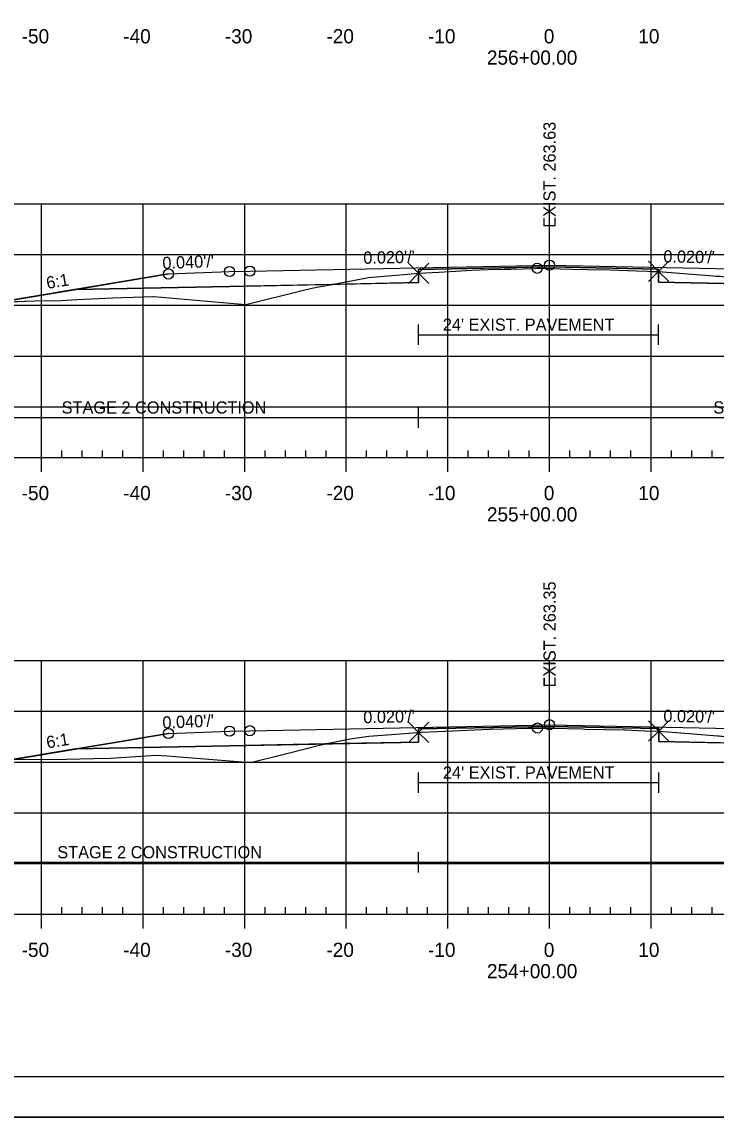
# Model space of a CAD drawing. Extents: x 1365647 to 1367999, y 387113 to 400173.
# Drawn here: x 1365842.2 to 1365910.5, y 393986.2 to 394094.1 of the extents above; entities that cross this region are included whole.
import ezdxf

# ---------------------------------------------------------------- set-up
doc = ezdxf.new("R2010")
doc.units = 0
for name, color, linetype in [('R_Alt Surface', 7, 'Continuous'), ('R_Axis', 7, 'Continuous'), ('R_Axis Annot', 7, 'Continuous'), ('R_Border', 7, 'Continuous'), ('R_Contours', 7, 'Continuous'), ('R_Exist Surface', 7, 'Continuous'), ('R_Fin Surface', 7, 'Continuous'), ('R_Fin Surface Annot', 7, 'Continuous'), ('R_Grid', 7, 'Continuous'), ('R_No Plot', 7, 'Continuous'), ('R_Proposed Const Limits', 7, 'Continuous'), ('R_Water', 7, 'Continuous'), ('R_Xsect Elev', 7, 'Continuous')]:
    doc.layers.add(name, color=color, linetype=linetype)

msp = doc.modelspace()

# ---------------------------------------------------------------- linework, layer by layer
at = {"layer": 'R_Alt Surface'}
for points in [[(1365847.47, 394067.75), (1365862.59, 394068.05), (1365881.2, 394068.42), (1365881.2, 394069.71), (1365894.09, 394069.97), (1365904.83, 394069.76), (1365904.83, 394068.47), (1365925.59, 394068.05), (1365940.72, 394067.75)], [(1365847.47, 394022.48), (1365862.59, 394022.79), (1365881.21, 394023.16), (1365881.21, 394024.45), (1365894.09, 394024.7), (1365904.84, 394024.49), (1365904.84, 394023.2), (1365925.59, 394022.79), (1365940.72, 394022.48)]]:
    msp.add_lwpolyline(points, dxfattribs=at)
at = {"layer": 'R_Axis'}
for p, q in [((1365846.09, 394051.19), (1365846.09, 394051.89)), ((1365848.09, 394051.19), (1365848.09, 394051.89)), ((1365850.09, 394051.19), (1365850.09, 394051.89)), ((1365852.09, 394051.19), (1365852.09, 394051.89)), ((1365856.09, 394051.19), (1365856.09, 394051.89)), ((1365858.09, 394051.19), (1365858.09, 394051.89)), ((1365860.09, 394051.19), (1365860.09, 394051.89)), ((1365862.09, 394051.19), (1365862.09, 394051.89)), ((1365866.09, 394051.19), (1365866.09, 394051.89)), ((1365868.09, 394051.19), (1365868.09, 394051.89)), ((1365870.09, 394051.19), (1365870.09, 394051.89)), ((1365872.09, 394051.19), (1365872.09, 394051.89)), ((1365876.09, 394051.19), (1365876.09, 394051.89)), ((1365878.09, 394051.19), (1365878.09, 394051.89)), ((1365880.09, 394051.19), (1365880.09, 394051.89)), ((1365882.09, 394051.19), (1365882.09, 394051.89)), ((1365886.09, 394051.19), (1365886.09, 394051.89)), ((1365888.09, 394051.19), (1365888.09, 394051.89)), ((1365890.09, 394051.19), (1365890.09, 394051.89)), ((1365892.09, 394051.19), (1365892.09, 394051.89)), ((1365896.09, 394051.19), (1365896.09, 394051.89)), ((1365898.09, 394051.19), (1365898.09, 394051.89)), ((1365900.09, 394051.19), (1365900.09, 394051.89)), ((1365902.09, 394051.19), (1365902.09, 394051.89)), ((1365906.09, 394051.19), (1365906.09, 394051.89)), ((1365908.09, 394051.19), (1365908.09, 394051.89)), ((1365910.09, 394051.19), (1365910.09, 394051.89)), ((1365749.09, 394051.19), (1366039.09, 394051.19)), ((1365844.09, 394049.79), (1365844.09, 394051.19)), ((1365854.09, 394049.79), (1365854.09, 394051.19)), ((1365864.09, 394049.79), (1365864.09, 394051.19)), ((1365874.09, 394049.79), (1365874.09, 394051.19)), ((1365884.09, 394049.79), (1365884.09, 394051.19)), ((1365894.09, 394049.79), (1365894.09, 394051.19)), ((1365904.09, 394049.79), (1365904.09, 394051.19)), ((1365749.09, 394006.19), (1366039.09, 394006.19)), ((1365844.09, 394004.79), (1365844.09, 394006.19)), ((1365846.09, 394006.19), (1365846.09, 394006.89)), ((1365848.09, 394006.19), (1365848.09, 394006.89)), ((1365850.09, 394006.19), (1365850.09, 394006.89)), ((1365852.09, 394006.19), (1365852.09, 394006.89)), ((1365854.09, 394004.79), (1365854.09, 394006.19)), ((1365856.09, 394006.19), (1365856.09, 394006.89)), ((1365858.09, 394006.19), (1365858.09, 394006.89)), ((1365860.09, 394006.19), (1365860.09, 394006.89)), ((1365862.09, 394006.19), (1365862.09, 394006.89)), ((1365864.09, 394004.79), (1365864.09, 394006.19)), ((1365866.09, 394006.19), (1365866.09, 394006.89)), ((1365868.09, 394006.19), (1365868.09, 394006.89)), ((1365870.09, 394006.19), (1365870.09, 394006.89)), ((1365872.09, 394006.19), (1365872.09, 394006.89)), ((1365874.09, 394004.79), (1365874.09, 394006.19)), ((1365876.09, 394006.19), (1365876.09, 394006.89)), ((1365878.09, 394006.19), (1365878.09, 394006.89)), ((1365880.09, 394006.19), (1365880.09, 394006.89)), ((1365882.09, 394006.19), (1365882.09, 394006.89)), ((1365884.09, 394004.79), (1365884.09, 394006.19)), ((1365886.09, 394006.19), (1365886.09, 394006.89)), ((1365888.09, 394006.19), (1365888.09, 394006.89)), ((1365890.09, 394006.19), (1365890.09, 394006.89)), ((1365892.09, 394006.19), (1365892.09, 394006.89)), ((1365894.09, 394004.79), (1365894.09, 394006.19)), ((1365896.09, 394006.19), (1365896.09, 394006.89)), ((1365898.09, 394006.19), (1365898.09, 394006.89)), ((1365900.09, 394006.19), (1365900.09, 394006.89)), ((1365902.09, 394006.19), (1365902.09, 394006.89)), ((1365904.09, 394004.79), (1365904.09, 394006.19)), ((1365906.09, 394006.19), (1365906.09, 394006.89)), ((1365908.09, 394006.19), (1365908.09, 394006.89)), ((1365910.09, 394006.19), (1365910.09, 394006.89))]:
    msp.add_line(p, q, dxfattribs=at)
at = {"layer": 'R_Border'}
msp.add_line((1366052.27, 393990.19), (1365736.09, 393990.19), dxfattribs=at)
at = {"layer": 'R_Contours'}
for points in [[(1365881.2, 394069.34), (1365881.27, 394069.34), (1365883.2, 394069.45), (1365884.28, 394069.52), (1365886.49, 394069.66), (1365888.1, 394069.72), (1365889.62, 394069.73), (1365890.29, 394069.75), (1365892.64, 394069.82), (1365892.89, 394069.83), (1365893.03, 394069.83), (1365893.16, 394069.83), (1365894.54, 394069.8), (1365895.15, 394069.78), (1365896.26, 394069.75), (1365897.8, 394069.72), (1365900.02, 394069.67), (1365902.65, 394069.57), (1365903.69, 394069.54), (1365904.04, 394069.53), (1365904.83, 394069.53), (1365904.83, 394069.76), (1365894.09, 394069.97), (1365881.2, 394069.71)], [(1365872.7, 394068.25), (1365876.26, 394068.91), (1365878.99, 394069.14), (1365881.2, 394069.34), (1365881.2, 394068.42)], [(1365904.83, 394069.53), (1365910.23, 394069.1), (1365910.49, 394069.07), (1365910.69, 394069.06), (1365910.8, 394069.06), (1365910.89, 394069.04), (1365911.7, 394068.94), (1365915.28, 394068.49), (1365916.03, 394068.24), (1365904.83, 394068.47)], [(1365840.05, 394066.51), (1365843.38, 394066.61), (1365846.02, 394066.66), (1365847.59, 394066.75), (1365851.09, 394066.92), (1365855.09, 394067.06), (1365855.1, 394067.06), (1365855.14, 394067.05), (1365864.2, 394066.28), (1365870, 394067.7), (1365871.14, 394067.96), (1365871.96, 394068.12), (1365872.7, 394068.25), (1365862.59, 394068.05), (1365847.47, 394067.75)], [(1365881.21, 394024.11), (1365881.5, 394024.13), (1365881.59, 394024.14), (1365888.22, 394024.43), (1365888.29, 394024.43), (1365891.99, 394024.54), (1365892.13, 394024.54), (1365892.9, 394024.54), (1365892.91, 394024.54), (1365894.28, 394024.54), (1365897.4, 394024.45), (1365897.59, 394024.44), (1365901.49, 394024.35), (1365901.55, 394024.35), (1365903.5, 394024.26), (1365903.53, 394024.26), (1365904.83, 394024.24), (1365904.84, 394024.24), (1365904.84, 394024.49), (1365894.09, 394024.7), (1365881.21, 394024.45)], [(1365871.99, 394022.97), (1365872.99, 394023.18), (1365874.46, 394023.49), (1365876.31, 394023.74), (1365878.53, 394023.91), (1365881.07, 394024.1), (1365881.21, 394024.11), (1365881.21, 394023.16)], [(1365904.84, 394024.24), (1365906.62, 394024.09), (1365910.64, 394023.77), (1365910.8, 394023.76), (1365910.98, 394023.74), (1365911.09, 394023.73), (1365911.56, 394023.66), (1365914.4, 394023.3), (1365915.49, 394022.99), (1365904.84, 394023.2)], [(1365841.19, 394021.44), (1365846.52, 394021.47), (1365849.23, 394021.55), (1365850.9, 394021.56), (1365854.36, 394021.81), (1365855.43, 394021.86), (1365856.44, 394021.79), (1365864.66, 394021.15), (1365868.35, 394022.06), (1365871.58, 394022.89), (1365871.99, 394022.97), (1365862.59, 394022.79), (1365847.47, 394022.48)]]:
    msp.add_lwpolyline(points, close=True, dxfattribs=at)
at = {"layer": 'R_Exist Surface'}
for points in [[(1365838.67, 394066.47), (1365843.38, 394066.61), (1365846.02, 394066.66), (1365847.59, 394066.75), (1365851.09, 394066.92), (1365855.09, 394067.06), (1365855.1, 394067.06), (1365855.14, 394067.05), (1365864.2, 394066.28), (1365870, 394067.7), (1365871.14, 394067.96), (1365871.96, 394068.12), (1365876.26, 394068.91), (1365878.99, 394069.14), (1365881.2, 394069.34), (1365881.27, 394069.34), (1365883.2, 394069.45), (1365884.28, 394069.52), (1365886.49, 394069.66), (1365888.1, 394069.72), (1365889.62, 394069.73), (1365890.29, 394069.75), (1365892.64, 394069.82), (1365892.89, 394069.83), (1365893.03, 394069.83), (1365893.16, 394069.83), (1365894.54, 394069.8), (1365895.15, 394069.78), (1365896.26, 394069.75), (1365897.8, 394069.72), (1365900.02, 394069.67), (1365902.65, 394069.57), (1365903.69, 394069.54), (1365904.04, 394069.53), (1365904.83, 394069.53), (1365910.23, 394069.1), (1365910.49, 394069.07)], [(1365839.05, 394021.43), (1365846.52, 394021.47), (1365849.23, 394021.55), (1365850.9, 394021.56), (1365854.36, 394021.81), (1365855.43, 394021.86), (1365856.44, 394021.79), (1365864.66, 394021.15), (1365868.35, 394022.06), (1365871.58, 394022.89), (1365872.99, 394023.18), (1365874.46, 394023.49), (1365876.31, 394023.74), (1365878.53, 394023.91), (1365881.07, 394024.1), (1365881.21, 394024.11), (1365881.5, 394024.13), (1365881.59, 394024.14), (1365888.22, 394024.43), (1365888.29, 394024.43), (1365891.99, 394024.54), (1365892.13, 394024.54), (1365892.9, 394024.54), (1365892.91, 394024.54), (1365894.28, 394024.54), (1365897.4, 394024.45), (1365897.59, 394024.44), (1365901.49, 394024.35), (1365901.55, 394024.35), (1365903.5, 394024.26), (1365903.53, 394024.26), (1365904.83, 394024.24), (1365904.84, 394024.24), (1365906.62, 394024.09), (1365910.64, 394023.77)]]:
    msp.add_lwpolyline(points, dxfattribs=at)
at = {"layer": 'R_Fin Surface'}
for points in [[(1365832.69, 394066.24), (1365834.59, 394065.6), (1365852.3, 394068.55), (1365856.59, 394069.27), (1365862.59, 394069.51), (1365864.59, 394069.55), (1365894.09, 394070.14), (1365923.59, 394069.55), (1365925.59, 394069.51), (1365931.59, 394069.27), (1365935.89, 394068.55), (1365953.59, 394065.6), (1365959.73, 394067.65)], [(1365832.69, 394066.24), (1365834.59, 394065.6), (1365847.47, 394067.75), (1365856.59, 394069.27), (1365862.59, 394069.51), (1365864.59, 394069.55), (1365894.09, 394070.14), (1365923.59, 394069.55), (1365925.59, 394069.51), (1365931.59, 394069.27), (1365940.72, 394067.75), (1365953.59, 394065.6), (1365959.73, 394067.65)], [(1365856.59, 394069.27), (1365862.59, 394069.51), (1365864.59, 394069.55), (1365894.09, 394070.14), (1365923.59, 394069.55), (1365925.59, 394069.51), (1365931.59, 394069.27)], [(1365831.53, 394021.36), (1365834.59, 394020.34), (1365852.3, 394023.29), (1365856.59, 394024), (1365862.59, 394024.24), (1365864.59, 394024.28), (1365894.09, 394024.87), (1365923.59, 394024.28), (1365925.59, 394024.24), (1365931.59, 394024), (1365935.89, 394023.29), (1365953.59, 394020.34), (1365960.5, 394022.64)], [(1365831.53, 394021.36), (1365834.59, 394020.34), (1365847.47, 394022.48), (1365856.59, 394024), (1365862.59, 394024.24), (1365864.59, 394024.28), (1365894.09, 394024.87), (1365923.59, 394024.28), (1365925.59, 394024.24), (1365931.59, 394024), (1365940.72, 394022.48), (1365953.59, 394020.34), (1365960.5, 394022.64)], [(1365856.59, 394024), (1365862.59, 394024.24), (1365864.59, 394024.28), (1365894.09, 394024.87), (1365923.59, 394024.28), (1365925.59, 394024.24), (1365931.59, 394024)]]:
    msp.add_lwpolyline(points, dxfattribs=at)
at = {"layer": 'R_Grid'}
for p, q in [((1365749.09, 394076.19), (1366039.09, 394076.19)), ((1365844.09, 394051.19), (1365844.09, 394076.19)), ((1365854.09, 394051.19), (1365854.09, 394076.19)), ((1365864.09, 394051.19), (1365864.09, 394076.19)), ((1365874.09, 394051.19), (1365874.09, 394076.19)), ((1365884.09, 394051.19), (1365884.09, 394076.19)), ((1365894.09, 394051.19), (1365894.09, 394076.19)), ((1365904.09, 394051.19), (1365904.09, 394076.19)), ((1365749.09, 394071.19), (1366039.09, 394071.19)), ((1365749.09, 394066.19), (1366039.09, 394066.19)), ((1365749.09, 394061.19), (1366039.09, 394061.19)), ((1365749.09, 394056.19), (1366039.09, 394056.19)), ((1365749.09, 394051.19), (1366039.09, 394051.19)), ((1365749.09, 394031.19), (1366039.09, 394031.19)), ((1365844.09, 394006.19), (1365844.09, 394031.19)), ((1365854.09, 394006.19), (1365854.09, 394031.19)), ((1365864.09, 394006.19), (1365864.09, 394031.19)), ((1365874.09, 394006.19), (1365874.09, 394031.19)), ((1365884.09, 394006.19), (1365884.09, 394031.19)), ((1365894.09, 394006.19), (1365894.09, 394031.19)), ((1365904.09, 394006.19), (1365904.09, 394031.19)), ((1365749.09, 394026.19), (1366039.09, 394026.19)), ((1365749.09, 394021.19), (1366039.09, 394021.19)), ((1365749.09, 394016.19), (1366039.09, 394016.19)), ((1365749.09, 394011.19), (1366039.09, 394011.19)), ((1365749.09, 394006.19), (1366039.09, 394006.19))]:
    msp.add_line(p, q, dxfattribs=at)
at = {"layer": 'R_No Plot'}
msp.add_line((1365723.69, 393986.22), (1366057.03, 393986.22), dxfattribs=at)
msp.add_lwpolyline([(1365723.69, 394199.55), (1366057.03, 394199.55), (1366057.03, 393986.21), (1365723.69, 393986.21)], close=True, dxfattribs=at)
for points in [[(1365881.2, 394069.34), (1365880.2, 394070.34), (1365881.2, 394069.34), (1365880.2, 394068.34), (1365881.2, 394069.34), (1365882.2, 394068.34), (1365881.2, 394069.34), (1365882.2, 394070.34)], [(1365904.83, 394069.53), (1365903.83, 394070.53), (1365904.83, 394069.53), (1365903.83, 394068.53), (1365904.83, 394069.53), (1365905.83, 394068.53), (1365904.83, 394069.53), (1365905.83, 394070.53)], [(1365881.21, 394024.11), (1365880.21, 394025.11), (1365881.21, 394024.11), (1365880.21, 394023.11), (1365881.21, 394024.11), (1365882.21, 394023.11), (1365881.21, 394024.11), (1365882.21, 394025.11)], [(1365904.84, 394024.24), (1365903.84, 394025.24), (1365904.84, 394024.24), (1365903.84, 394023.24), (1365904.84, 394024.24), (1365905.84, 394023.24), (1365904.84, 394024.24), (1365905.84, 394025.24)]]:
    msp.add_lwpolyline(points, dxfattribs=at)
for centre in [(1365856.59, 394069.27), (1365856.59, 394069.27), (1365856.59, 394069.27), (1365856.59, 394069.27), (1365856.59, 394069.27), (1365862.59, 394069.51), (1365862.59, 394069.51), (1365862.59, 394069.51), (1365862.59, 394069.51), (1365862.59, 394069.51), (1365864.59, 394069.55), (1365864.59, 394069.55), (1365864.59, 394069.55), (1365864.59, 394069.55), (1365864.59, 394069.55), (1365892.89, 394069.83), (1365894.09, 394070.14), (1365894.09, 394070.14), (1365894.09, 394070.14), (1365894.09, 394070.14), (1365894.09, 394070.14), (1365856.59, 394024), (1365856.59, 394024), (1365856.59, 394024), (1365856.59, 394024), (1365856.59, 394024), (1365862.59, 394024.24), (1365862.59, 394024.24), (1365862.59, 394024.24), (1365862.59, 394024.24), (1365862.59, 394024.24), (1365864.59, 394024.28), (1365864.59, 394024.28), (1365864.59, 394024.28), (1365864.59, 394024.28), (1365864.59, 394024.28), (1365892.9, 394024.54), (1365894.09, 394024.87), (1365894.09, 394024.87), (1365894.09, 394024.87), (1365894.09, 394024.87), (1365894.09, 394024.87)]:
    msp.add_circle(centre, 0.5, dxfattribs=at)
at = {"layer": 'R_Proposed Const Limits'}
for points in [[(1365856.59, 394069.27), (1365834.59, 394065.6), (1365832.69, 394066.24)], [(1365856.59, 394024), (1365834.59, 394020.34), (1365831.53, 394021.36)]]:
    msp.add_lwpolyline(points, dxfattribs=at)
at = {"layer": 'R_Water'}
for p, q in [((1365881.2, 394062.28), (1365881.2, 394064.28)), ((1365904.83, 394062.28), (1365904.83, 394064.28)), ((1365881.2, 394063.28), (1365904.83, 394063.28)), ((1365881.2, 394054.12), (1365881.2, 394056.12)), ((1365832.69, 394055.12), (1365881.2, 394055.12)), ((1365881.2, 394055.12), (1365959.73, 394055.12)), ((1365881.21, 394018.16), (1365881.21, 394020.16)), ((1365904.84, 394018.16), (1365904.84, 394020.16)), ((1365881.21, 394019.16), (1365904.84, 394019.16)), ((1365881.21, 394010.32), (1365881.21, 394012.32)), ((1365831.53, 394011.32), (1365881.21, 394011.32)), ((1365881.21, 394011.32), (1365960.5, 394011.32))]:
    msp.add_line(p, q, dxfattribs=at)

# ---------------------------------------------------------------- texts
at = {"layer": 'R_Axis Annot'}
for s, p in [('-50', (1365842.13, 394091.99)), ('-40', (1365852.13, 394091.99)), ('-30', (1365862.13, 394091.99)), ('-20', (1365872.13, 394091.99)), ('-10', (1365882.13, 394091.99)), ('0', (1365893.53, 394091.99)), ('10', (1365902.83, 394091.99)), ('256+00.00', (1365887.93, 394089.89)), ('-50', (1365842.13, 394046.99)), ('-40', (1365852.13, 394046.99)), ('-30', (1365862.13, 394046.99)), ('-20', (1365872.13, 394046.99)), ('-10', (1365882.13, 394046.99)), ('0', (1365893.53, 394046.99)), ('10', (1365902.83, 394046.99)), ('255+00.00', (1365887.93, 394044.89)), ('-50', (1365842.13, 394001.99)), ('-40', (1365852.13, 394001.99)), ('-30', (1365862.13, 394001.99)), ('-20', (1365872.13, 394001.99)), ('-10', (1365882.13, 394001.99)), ('0', (1365893.53, 394001.99)), ('10', (1365902.83, 394001.99)), ('254+00.00', (1365887.93, 393999.89))]:
    msp.add_text(s, height=1.4, dxfattribs=at).set_placement(p)
at = {"layer": 'R_Fin Surface Annot'}
for s, rotation, p in [("0.040'/'", 2.2906, (1365856.01, 394069.75)), ("0.020'/'", 1.1458, (1365875.77, 394070.27)), ("0.020'/'", 358.8542, (1365905.29, 394070.42)), ('6:1', 9.4623, (1365844.66, 394067.79)), ("0.040'/'", 2.2906, (1365856.01, 394024.48)), ("0.020'/'", 1.1458, (1365875.77, 394025.01)), ("0.020'/'", 358.8542, (1365905.29, 394025.15)), ('6:1', 9.4623, (1365844.66, 394022.52))]:
    msp.add_text(s, height=1.2, rotation=rotation, dxfattribs=at).set_placement(p)
at = {"layer": 'R_Water'}
for s, p in [("24' EXIST. PAVEMENT", (1365883.59, 394063.68)), ('STAGE 2 CONSTRUCTION', (1365846.07, 394055.52)), ('STAGE 1 CONSTRUCTION', (1365910.22, 394055.52)), ("24' EXIST. PAVEMENT", (1365883.6, 394019.56)), ('STAGE 2 CONSTRUCTION', (1365845.64, 394011.71))]:
    msp.add_text(s, height=1.2, dxfattribs=at).set_placement(p)
at = {"layer": 'R_Xsect Elev'}
for s, p in [('EXIST. 263.63', (1365894.69, 394073.83)), ('EXIST. 263.35', (1365894.7, 394028.54))]:
    msp.add_text(s, height=1.2, rotation=90, dxfattribs=at).set_placement(p)

doc.saveas('drawing.dxf')
